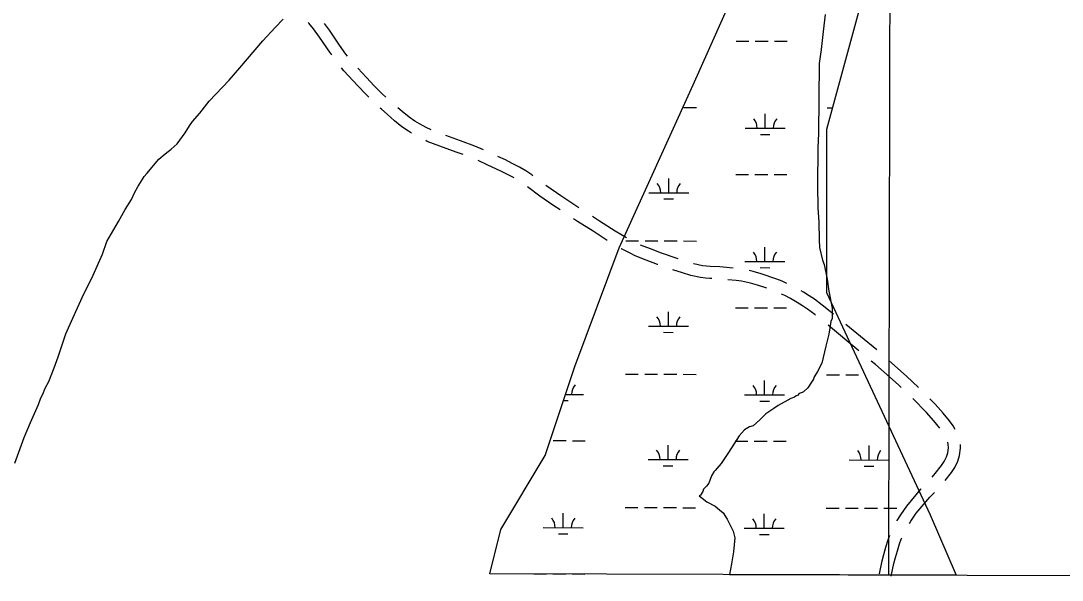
# Model space of a CAD drawing. Extents: x 3172297 to 3210190, y 958463 to 983887.
# Drawn here: x 3200446 to 3203046, y 963842 to 965237 of the extents above; entities that cross this region are included whole.
import ezdxf

# ---------------------------------------------------------------- set-up
doc = ezdxf.new("R2010")
doc.units = 0
for name, color, linetype in [('V-GRID-MAJR', 7, 'Continuous'), ('V-ROAD-CNTR', 7, 'Continuous'), ('V-SITE-VEGE', 7, 'Continuous'), ('V-WETL-SWMP', 7, 'Continuous')]:
    doc.layers.add(name, color=color, linetype=linetype)

msp = doc.modelspace()

# ---------------------------------------------------------------- linework, layer by layer
at = {"layer": 'V-GRID-MAJR'}
msp.add_spline([(3202613, 963855), (3202626.2, 969916.4), (3202639.4, 975979.8), (3202652.7, 982043.2), (3202652.7, 982045.1)], degree=3, dxfattribs=at)
at = {"layer": 'V-ROAD-CNTR'}
for points in [[(3201222.6, 965152.3), (3201217.4, 965159.7), (3201192.1, 965197.1), (3201177.1, 965217.5), (3201165.6, 965231.9), (3201164.3, 965233.4)], [(3201261.8, 965149.4), (3201257.8, 965154.7), (3201242, 965176.8), (3201216.7, 965214.4), (3201204.3, 965231.2)], [(3201314.7, 965047.1), (3201307.1, 965054.7), (3201287.5, 965075.2), (3201252.9, 965112.6), (3201246.4, 965120.2)], [(3201357.5, 965047.4), (3201348.6, 965055.7), (3201328.5, 965075.7), (3201309.4, 965095.7), (3201287.8, 965119)], [(3201421.6, 964957.3), (3201413.8, 964961.9), (3201397.7, 964973.1), (3201379.2, 964988.3), (3201360.4, 965004.3), (3201346.3, 965016.8), (3201343.5, 965019.4)], [(3201470.2, 964965.5), (3201458.4, 964971.2), (3201441.1, 964980.7), (3201430, 964987.2), (3201415.7, 964997.1), (3201398.4, 965011.3), (3201387.3, 965020.8)], [(3201550.7, 964903.7), (3201533.3, 964910), (3201476.4, 964930.3), (3201460.7, 964936.8), (3201457, 964938.6)], [(3201600.9, 964915.7), (3201579.8, 964925.1), (3201543.5, 964938.3), (3201507.4, 964951.1)], [(3201677.8, 964845.4), (3201676.3, 964846.3), (3201659.5, 964855.3), (3201643.1, 964863.4), (3201612.1, 964877.8), (3201587.7, 964888.7)], [(3201724.7, 964850.9), (3201722.1, 964852.9), (3201706.7, 964863.1), (3201691.1, 964872.4), (3201673.2, 964881.9), (3201656.1, 964890.4), (3201637.3, 964899.2)], [(3201839.4, 964770.6), (3201794, 964800.7), (3201759.7, 964824.7), (3201756.7, 964827)], [(3201792.7, 964765.6), (3201777.1, 964775.9), (3201742.1, 964800.4), (3201711.2, 964823.5)], [(3201957.9, 964696.1), (3201930.1, 964712.8), (3201891, 964738), (3201873.1, 964749.1)], [(3201910.4, 964689.8), (3201875, 964712.7), (3201836.1, 964736.8), (3201826, 964743.5)], [(3202087.5, 964643.8), (3202045.7, 964657.8), (3202018.5, 964668.4), (3201993.6, 964678.2)], [(3202036.3, 964629.3), (3202035.4, 964629.6), (3202007.6, 964640.5), (3201979.7, 964651.4), (3201967, 964657.8), (3201945.6, 964668.5), (3201944.6, 964669)], [(3202224.7, 964620.7), (3202191.5, 964623.5), (3202167.5, 964624.9), (3202158, 964625.3), (3202147.9, 964626.5), (3202126.4, 964631.5), (3202125.6, 964631.7)], [(3202171.2, 964594.6), (3202166, 964594.9), (3202155.6, 964595.4), (3202142.8, 964596.9), (3202118.6, 964602.4), (3202097.9, 964608.7), (3202074.2, 964616.6)], [(3202308.4, 964570.2), (3202285.5, 964577.9), (3202267.5, 964583), (3202245.4, 964587.9), (3202231.7, 964590), (3202211.1, 964591.7)], [(3202358.8, 964582.5), (3202346.9, 964587.9), (3202331, 964594.2), (3202294.3, 964606.6), (3202274.7, 964612.1), (3202264.2, 964614.4)], [(3202430.3, 964503), (3202428.2, 964504.7), (3202410, 964518.4), (3202397.6, 964526.7), (3202384.5, 964535.2), (3202367.8, 964544.8), (3202353.3, 964552), (3202345.6, 964555.5)], [(3202475.1, 964505.5), (3202446.6, 964528.4), (3202427.3, 964542.8), (3202414.2, 964551.7), (3202400.2, 964560.8), (3202394.3, 964564.2)], [(3202538.5, 964414.1), (3202523.1, 964426.6), (3202472.2, 964469.2), (3202461.5, 964477.9)], [(3202583.1, 964416.4), (3202542.2, 964449.8), (3202506, 964480.1)], [(3202644.2, 964322.4), (3202637.1, 964329), (3202579.6, 964380.5), (3202569.4, 964388.8)], [(3202687.4, 964323), (3202657.4, 964351.2), (3202613.5, 964390.4)], [(3202740.8, 964221.3), (3202725.8, 964239.5), (3202707.2, 964260.3), (3202673.4, 964295)], [(3202779.2, 964217.9), (3202773.5, 964227.1), (3202764.8, 964239.3), (3202748.6, 964259), (3202729.1, 964280.8), (3202715.6, 964294.7)], [(3202721.2, 964099.3), (3202729, 964107.8), (3202745, 964127.9), (3202751.6, 964138.2), (3202757.2, 964149.8), (3202760.4, 964159.9), (3202762, 964172.3), (3202761.7, 964180.7), (3202760.2, 964186.6)], [(3202753.8, 964090.8), (3202769.4, 964110.4), (3202777.8, 964123.5), (3202785.1, 964138.6), (3202789.9, 964153.4), (3202792.1, 964171), (3202791.8, 964180.3)], [(3202633.7, 963990.4), (3202634, 963990.8), (3202642.8, 964005.4), (3202657.8, 964027.1), (3202692.9, 964068.7), (3202694, 964069.9)], [(3202664.5, 963983.3), (3202668, 963989.1), (3202681.7, 964008.9), (3202715.4, 964048.8), (3202726.9, 964061.2)], [(3202589.6, 963858.2), (3202596.6, 963890.5), (3202600.5, 963906.3), (3202605.8, 963924.1), (3202611.6, 963942.8), (3202616, 963954.5)], [(3202618.9, 963851.8), (3202625.8, 963883.7), (3202629.5, 963898.4), (3202634.5, 963915.4), (3202640, 963933.1), (3202644.2, 963944.4), (3202645.9, 963947.9)]]:
    msp.add_lwpolyline(points, dxfattribs=at)
at = {"layer": 'V-SITE-VEGE'}
for p, q in [((3202454.6, 965253.3), (3202449.6, 965211.2)), ((3201050.6, 965187.7), (3201081.1, 965220.6)), ((3201081.1, 965220.6), (3201101, 965241.4)), ((3202449.6, 965211.2), (3202444.5, 965166)), ((3200992.6, 965120.6), (3201030.8, 965165.4)), ((3201030.8, 965165.4), (3201050.6, 965187.7)), ((3202444.5, 965166), (3202439.6, 965131.4)), ((3200966.6, 965089.2), (3200992.6, 965120.6)), ((3202439.6, 965131.4), (3202437.7, 964956.6)), ((3200916.3, 965037), (3200966.6, 965089.2)), ((3200893.3, 965007.2), (3200916.3, 965037)), ((3200867.4, 964975.8), (3200875, 964986.3)), ((3200875, 964986.3), (3200893.3, 965007.2)), ((3200836.7, 964930.9), (3200856.6, 964957.8)), ((3200856.6, 964957.8), (3200867.4, 964975.8)), ((3202437.7, 964956.6), (3202435.7, 964920.4)), ((3200821.5, 964917.5), (3200836.7, 964930.9)), ((3200791.1, 964892.2), (3200806.3, 964905.6)), ((3200806.3, 964905.6), (3200821.5, 964917.5)), ((3202435.7, 964920.4), (3202434.7, 964827)), ((3200760.5, 964856.4), (3200791.1, 964892.2)), ((3200754.4, 964849), (3200760.5, 964856.4)), ((3200739.1, 964825), (3200745.2, 964834)), ((3200745.2, 964834), (3200754.4, 964849)), ((3202434.7, 964827), (3202435.6, 964771.2)), ((3200722.1, 964792), (3200729.8, 964808.5)), ((3200729.8, 964808.5), (3200739.1, 964825)), ((3200706.7, 964766.6), (3200722.1, 964792)), ((3200689.8, 964736.6), (3200706.7, 964766.6)), ((3202435.6, 964771.2), (3202438.2, 964735)), ((3200660.6, 964687.2), (3200689.8, 964736.6)), ((3202438.2, 964735), (3202439.2, 964691.3)), ((3200649.7, 964655.7), (3200660.6, 964687.2)), ((3202439.2, 964691.3), (3202440.5, 964671.7)), ((3202440.5, 964671.7), (3202447.7, 964640)), ((3200623.4, 964595.7), (3200649.7, 964655.7)), ((3202447.7, 964640), (3202452.1, 964629.4)), ((3202452.1, 964629.4), (3202459.2, 964593.1)), ((3200603.4, 964556.7), (3200623.4, 964595.7)), ((3202459.2, 964593.1), (3202463.4, 964562.9)), ((3200575.6, 964495.3), (3200603.4, 964556.7)), ((3202463.4, 964562.9), (3202471.9, 964520.6)), ((3202471.9, 964520.6), (3202471.6, 964495)), ((3200558.6, 964456.3), (3200575.6, 964495.3)), ((3202471.6, 964495), (3202468.5, 964487.5)), ((3202468.5, 964487.5), (3202463.7, 964455.9)), ((3200539.8, 964399.2), (3200558.6, 964456.3)), ((3202463.7, 964455.9), (3202455.8, 964425.8)), ((3202455.8, 964425.8), (3202446.3, 964383.7)), ((3200529, 964372.2), (3200539.8, 964399.2)), ((3202446.3, 964383.7), (3202435.5, 964362.8)), ((3200516.5, 964337.7), (3200529, 964372.2)), ((3202435.5, 964362.8), (3202426.3, 964347.8)), ((3200507.3, 964321.2), (3200516.5, 964337.7)), ((3202420.1, 964335.8), (3202410.9, 964322.3)), ((3202424.7, 964343.3), (3202420.1, 964335.8)), ((3202426.3, 964347.8), (3202424.7, 964343.3)), ((3200496.5, 964297.2), (3200501.1, 964306.2)), ((3200501.1, 964306.2), (3200507.3, 964321.2)), ((3202389.6, 964307.5), (3202385.1, 964303)), ((3202397.2, 964310.4), (3202389.6, 964307.5)), ((3202400.2, 964311.9), (3202397.2, 964310.4)), ((3202410.9, 964322.3), (3202400.2, 964311.9)), ((3200470.2, 964235.7), (3200490.3, 964280.7)), ((3200490.3, 964280.7), (3200496.5, 964297.2)), ((3202368.4, 964295.7), (3202336.6, 964278)), ((3202377.5, 964298.6), (3202368.4, 964295.7)), ((3202382, 964301.6), (3202377.5, 964298.6)), ((3202385.1, 964303), (3202382, 964301.6)), ((3202306.2, 964257.2), (3202290.9, 964242.3)), ((3202325.9, 964270.6), (3202306.2, 964257.2)), ((3202336.6, 964278), (3202325.9, 964270.6)), ((3200454.7, 964198.2), (3200470.2, 964235.7)), ((3202290.9, 964242.3), (3202274.2, 964227.4)), ((3202239.2, 964202.2), (3202213.2, 964160.3)), ((3202253, 964217.1), (3202239.2, 964202.2)), ((3202265.1, 964224.5), (3202253, 964217.1)), ((3202274.2, 964227.4), (3202265.1, 964224.5)), ((3200431.3, 964133.7), (3200454.7, 964198.2)), ((3202213.2, 964160.3), (3202194.8, 964133.4)), ((3202194.8, 964133.4), (3202179.5, 964115.5)), ((3202170.3, 964102), (3202164.1, 964084)), ((3202176.4, 964112.5), (3202170.3, 964102)), ((3202179.5, 964115.5), (3202176.4, 964112.5)), ((3202157.9, 964076.5), (3202150.3, 964069.1)), ((3202164.1, 964084), (3202157.9, 964076.5)), ((3202142.6, 964054.1), (3202139.6, 964052.6)), ((3202139.6, 964052.6), (3202147.1, 964046.5)), ((3202148.8, 964063), (3202142.6, 964054.1)), ((3202147.1, 964046.5), (3202159, 964037.3)), ((3202150.3, 964069.1), (3202148.8, 964063)), ((3202159, 964037.3), (3202180, 964026.5)), ((3202180, 964026.5), (3202190.4, 964017.4)), ((3202190.4, 964017.4), (3202199.4, 964009.7)), ((3202199.4, 964009.7), (3202209.8, 963994.5)), ((3202209.8, 963994.5), (3202224.5, 963964.2)), ((3202224.5, 963964.2), (3202228.8, 963947.6)), ((3202228.8, 963947.6), (3202225.4, 963913)), ((3202225.4, 963913), (3202220.6, 963882.9)), ((3202220.6, 963882.9), (3202215.5, 963856)), ((3202215.5, 963856), (3207827.7, 963842.1))]:
    msp.add_line(p, q, dxfattribs=at)
at = {"layer": 'V-WETL-SWMP'}
for p, q in [((3202125, 965077.6), (3202272.9, 965410.4)), ((3202568.6, 965373.4), (3202457.7, 964966.6)), ((3202231.7, 965187.1), (3202263.7, 965187.1)), ((3202279.7, 965187), (3202311.7, 965187)), ((3202327.7, 965186.9), (3202359.7, 965186.8)), ((3201940.2, 964670.8), (3202125, 965077.6)), ((3202101.4, 965021), (3202133.4, 965020.9)), ((3202459.3, 965020.1), (3202472.2, 965020.1)), ((3202304.6, 964969.7), (3202304.7, 965005.7)), ((3202254.6, 964969.8), (3202354.6, 964969.6)), ((3202457.7, 964966.6), (3202457.7, 964559.9)), ((3202292.5, 964954.3), (3202316.5, 964954.3)), ((3202230.9, 964854.5), (3202262.9, 964854.4)), ((3202278.9, 964854.4), (3202310.9, 964854.3)), ((3202326.9, 964854.2), (3202358.9, 964854.2)), ((3202063.7, 964808.5), (3202063.8, 964844.5)), ((3202013.7, 964808.6), (3202113.7, 964808.3)), ((3202051.7, 964793.1), (3202075.7, 964793)), ((3201829.3, 964375), (3201940.2, 964670.8)), ((3201956.6, 964688.7), (3201988.6, 964688.6)), ((3202004.6, 964688.5), (3202036.6, 964688.5)), ((3202052.6, 964688.4), (3202084.6, 964688.3)), ((3202100.6, 964688.3), (3202132.6, 964688.2)), ((3202303.8, 964637.1), (3202303.9, 964673.1)), ((3202253.8, 964637.2), (3202353.8, 964636.9)), ((3202291.7, 964621.7), (3202315.7, 964621.6)), ((3202457.7, 964559.9), (3202716.4, 964005.2)), ((3202230.1, 964521.8), (3202262.1, 964521.7)), ((3202278.1, 964521.7), (3202310.1, 964521.6)), ((3202326.1, 964521.6), (3202358.1, 964521.5)), ((3202062.9, 964475.8), (3202063, 964511.8)), ((3202012.9, 964475.9), (3202112.9, 964475.7)), ((3202050.9, 964460.4), (3202074.9, 964460.3)), ((3201755.4, 964153.1), (3201829.3, 964375)), ((3201955.8, 964356), (3201987.8, 964355.9)), ((3202003.8, 964355.9), (3202035.8, 964355.8)), ((3202051.8, 964355.7), (3202083.8, 964355.7)), ((3202099.8, 964355.6), (3202131.8, 964355.5)), ((3202302.9, 964304.4), (3202303, 964340.4)), ((3202457.7, 964354.7), (3202489.7, 964354.7)), ((3202505.7, 964354.6), (3202537.7, 964354.5)), ((3201801, 964290.2), (3201813, 964290.2)), ((3201806.2, 964305.6), (3201851, 964305.5)), ((3202252.9, 964304.5), (3202352.9, 964304.3)), ((3202290.9, 964289), (3202314.9, 964288.9)), ((3201775.3, 964190.2), (3201807.3, 964190.2)), ((3201823.3, 964190.1), (3201855.3, 964190.1)), ((3202062.1, 964143.1), (3202062.2, 964179.1)), ((3202229.2, 964189.1), (3202261.2, 964189)), ((3202277.2, 964189), (3202309.2, 964188.9)), ((3202325.2, 964188.9), (3202357.2, 964188.8)), ((3202564, 964141.9), (3202564.1, 964177.9)), ((3201644.5, 963968.2), (3201755.4, 964153.1)), ((3202012.1, 964143.2), (3202112.1, 964143)), ((3202050, 964127.7), (3202074, 964127.6)), ((3202514, 964142), (3202614, 964141.7)), ((3202551.9, 964126.5), (3202575.9, 964126.4)), ((3201954.9, 964023.3), (3201986.9, 964023.2)), ((3202002.9, 964023.2), (3202034.9, 964023.1)), ((3202050.9, 964023.1), (3202082.9, 964023)), ((3202098.9, 964022.9), (3202130.9, 964022.9)), ((3202456.8, 964022.1), (3202488.8, 964022)), ((3202504.8, 964021.9), (3202536.8, 964021.9)), ((3202552.8, 964021.8), (3202584.8, 964021.7)), ((3202600.8, 964021.7), (3202632.8, 964021.6)), ((3201800.2, 963972.9), (3201800.3, 964008.9)), ((3202302.1, 963971.7), (3202302.2, 964007.7)), ((3202716.4, 964005.2), (3202780.9, 963854.6)), ((3201616.8, 963857.5), (3201644.5, 963968.2)), ((3201750.2, 963973.1), (3201850.2, 963972.8)), ((3202252.1, 963971.8), (3202352.1, 963971.6)), ((3201788.2, 963957.5), (3201812.2, 963957.5)), ((3202290.1, 963956.3), (3202314.1, 963956.2)), ((3202780.9, 963854.6), (3201616.8, 963857.5)), ((3201726.5, 963857.7), (3201758.5, 963857.6)), ((3201774.5, 963857.6), (3201806.5, 963857.5)), ((3201822.5, 963857.5), (3201854.5, 963857.4)), ((3202228.4, 963856.5), (3202260.4, 963856.4)), ((3202276.4, 963856.3), (3202308.4, 963856.3)), ((3202324.4, 963856.2), (3202356.4, 963856.1)), ((3202730.3, 963855.2), (3202762.3, 963855.1)), ((3202778.3, 963855.1), (3202780.7, 963855.1))]:
    msp.add_line(p, q, dxfattribs=at)
for centre, start, end in [((3202249.3, 964970.3), 359.0865, 40.6302), ((3202359.8, 964970.1), 139.0865, 180.6302), ((3202008.5, 964809.1), 359.0865, 40.6302), ((3202119, 964808.8), 139.0865, 180.6302), ((3202248.5, 964637.7), 359.0865, 40.6302), ((3202359, 964637.4), 139.0865, 180.6302), ((3202007.6, 964476.4), 359.0865, 40.6302), ((3202118.1, 964476.1), 139.0865, 180.6302), ((3201856.3, 964306), 139.0865, 180.6302), ((3202247.7, 964305), 359.0865, 40.6302), ((3202358.2, 964304.7), 139.0865, 180.6302), ((3202006.8, 964143.7), 359.0865, 40.6302), ((3202117.3, 964143.4), 139.0865, 180.6302), ((3202508.7, 964142.5), 359.0865, 40.6302), ((3202619.2, 964142.2), 139.0865, 180.6302), ((3201745, 963973.6), 359.0865, 40.6302), ((3201855.5, 963973.3), 139.0865, 180.6302), ((3202246.9, 963972.3), 359.0865, 40.6302), ((3202357.4, 963972), 139.0865, 180.6302)]:
    msp.add_arc(centre, 35.2, start, end, dxfattribs=at)

doc.saveas('drawing.dxf')
